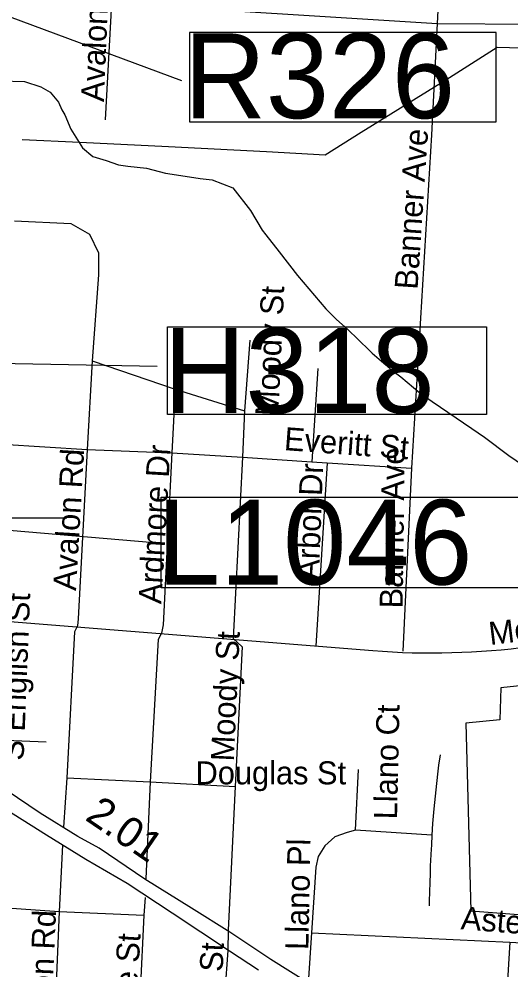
# Model space of a CAD drawing. Extents: x 1662474 to 1856135, y 779280 to 917889.
# Drawn here: x 1776220 to 1778251, y 841338 to 845263 of the extents above; entities that cross this region are included whole.
import ezdxf

# ---------------------------------------------------------------- set-up
doc = ezdxf.new("R2010")
doc.units = 0
for name, color, linetype in [('Exist Boundary Political City Limit New', 7, 'Continuous'), ('Exist Hydrographic Misc Water Feature', 7, 'Continuous'), ('Exist Railroad Structure Bridge Number Label', 7, 'Continuous'), ('Exist Road Non-System Structure Non-Sys NCDOT Number Label', 7, 'Continuous'), ('Exist Road Non-System Type 51', 7, 'Continuous'), ('Exist Road Non-System Type 51 Label', 7, 'Continuous'), ('Exist Road Secondary Type 51 Attributed', 7, 'Continuous'), ('Exist Road Secondary Type 51 Divided Attributed', 7, 'Continuous'), ('Exist Utilities Electrical Transmission Line', 7, 'Continuous'), ('Map Preparation Boundary City Limit Buffer Line', 7, 'Continuous'), ('Prop DGN Element Guardrail', 7, 'Continuous'), ('Prop Horizontal Alignment Station Label', 7, 'Continuous'), ('Scratch_Level_0', 7, 'Continuous')]:
    doc.layers.add(name, color=color, linetype=linetype)

msp = doc.modelspace()

# ---------------------------------------------------------------- linework, layer by layer
at = {"layer": 'Exist Boundary Political City Limit New'}
msp.add_lwpolyline([(1779476.2, 842638.1), (1778209.9, 842502), (1778205.2, 842370.8), (1778064.5, 842356.7), (1778085.2, 841581.7), (1779160.1, 841499.9)], dxfattribs=at)
at = {"layer": 'Exist Hydrographic Misc Water Feature'}
msp.add_line((1777157.9, 844434.6), (1777157.9, 844434.6), dxfattribs=at)
for points in [[(1776144.9, 845007.4), (1776241.7, 845004.6), (1776309.9, 844982.8), (1776348, 844961), (1776382.7, 844920.2), (1776395.8, 844888.2), (1776408.5, 844868.1), (1776434.2, 844808.6), (1776481.4, 844731.1), (1776523.8, 844696), (1776578.8, 844678.6), (1776630.9, 844661.3), (1776668.5, 844655.5)], [(1776668.5, 844655.5), (1776746.6, 844646.8), (1776824.7, 844626.6), (1776905.7, 844615), (1776968.1, 844604.4), (1777017.3, 844598.6), (1777102.9, 844566.9)], [(1777102.9, 844566.9), (1777176.2, 844472.5), (1777224, 844391), (1777238.6, 844372), (1777293.7, 844302.7), (1777369.2, 844204.7), (1777487.3, 844066.3), (1777530.5, 844023.1), (1777577.3, 843981.8), (1777620.9, 843940.9), (1777668.2, 843893.7), (1777678.3, 843883.5), (1777735.5, 843833.7), (1777758, 843813.3), (1777785.1, 843795), (1777796.8, 843786.7), (1777874.5, 843720.1), (1777926.4, 843684.7), (1778090, 843572.9), (1778141.8, 843537.5), (1778242.8, 843461.1), (1778302.8, 843420.3), (1778370.9, 843371.2), (1778458.2, 843286.7)]]:
    msp.add_lwpolyline(points, dxfattribs=at)
at = {"layer": 'Exist Railroad Structure Bridge Number Label'}
msp.add_line((1773672.3, 846204.3), (1776890.2, 845009.5), dxfattribs=at)
msp.add_lwpolyline([(1778189.9, 845207.5), (1776924.3, 845207.5), (1776924.3, 844838.7), (1778189.9, 844838.7)], close=True, dxfattribs=at)
at = {"layer": 'Exist Road Non-System Structure Non-Sys NCDOT Number Label'}
msp.add_line((1773591.2, 843885.3), (1776789.9, 843830.9), dxfattribs=at)
msp.add_lwpolyline([(1776832.8, 843992.4), (1778149.9, 843992.4), (1778149.9, 843631.2), (1776832.8, 843631.2)], close=True, dxfattribs=at)
at = {"layer": 'Exist Road Non-System Type 51'}
for p, q in [((1778033.4, 846899.4), (1777947, 845245)), ((1776602.1, 845328.5), (1776575.4, 844846.4)), ((1776602.1, 845328.5), (1777947, 845245)), ((1777947, 845245), (1778372.8, 845242.1)), ((1777173, 843936.9), (1777151, 843645.4)), ((1776521.9, 843852.4), (1776501.1, 843486.8)), ((1776521.9, 843852.4), (1776864.6, 843735.9)), ((1777453.4, 843820.1), (1777429.1, 843434.9)), ((1776864.6, 843735.9), (1776851.2, 843472.4)), ((1776864.6, 843735.9), (1777151, 843645.4)), ((1777151, 843645.4), (1777141.9, 843454.5)), ((1776151.2, 843508.6), (1776501.1, 843486.8)), ((1776501.1, 843486.8), (1776851.2, 843472.4)), ((1776851.2, 843472.4), (1777141.9, 843454.5)), ((1777141.9, 843454.5), (1777104.2, 842705.7)), ((1777141.9, 843454.5), (1777429.1, 843434.9)), ((1777429.1, 843434.9), (1777492.6, 843431.4)), ((1777492.6, 843431.4), (1777446, 842675.2)), ((1777492.6, 843431.4), (1777840.8, 843409.9)), ((1777840.8, 843409.9), (1777804.2, 842653.5)), ((1777609.8, 841914.7), (1777621.6, 842165.5)), ((1776416.9, 842131.7), (1776403.2, 841927.5)), ((1776416.9, 842131.7), (1776761.5, 842114.9)), ((1776761.5, 842114.9), (1776742.9, 841714.9)), ((1776761.5, 842114.9), (1777111.6, 842094.9)), ((1777111.6, 842094.9), (1777083.5, 841502.6)), ((1777925, 841894.9), (1777609.8, 841914.7)), ((1776399, 841853.2), (1776385.6, 841579.8)), ((1776020, 841605.8), (1776385.6, 841579.8)), ((1776740.8, 841636.9), (1776734.4, 841564)), ((1776385.6, 841579.8), (1776355.1, 840851.4)), ((1776385.6, 841579.8), (1776734.4, 841564)), ((1776734.4, 841564), (1776702.1, 840837.8)), ((1777083.5, 841502.6), (1777082.5, 841418.1)), ((1777427.9, 841491.2), (1777413.1, 841283.4)), ((1777427.9, 841491.2), (1778246, 841453.5)), ((1778246, 841453.5), (1778226, 841088.7)), ((1777082.5, 841418.1), (1777061.5, 841134.9))]:
    msp.add_line(p, q, dxfattribs=at)
for points in [[(1777947, 845245), (1777922.9, 844784.7), (1777840.8, 843409.9)], [(1776201.1, 844430.4), (1776433.4, 844419.4), (1776510.6, 844374.4), (1776548.1, 844297.5), (1776548.1, 844207.8), (1776521.9, 843852.4)], [(1776501.1, 843486.8), (1776463.6, 842787.6), (1776460.4, 842758.4)], [(1776851.2, 843472.4), (1776814.8, 842762.9), (1776807.4, 842728.5)], [(1776460.4, 842758.4), (1776448.1, 842734), (1776416.9, 842131.7)], [(1776807.4, 842728.5), (1776794.9, 842701.5), (1776761.5, 842114.9)], [(1777104.2, 842705.7), (1777140.8, 842672.1), (1777111.6, 842094.9)], [(1777958.4, 842226.2), (1777952.2, 842183.7), (1777949.1, 842158.2), (1777943.4, 842107.9), (1777937.6, 842055.4), (1777932.1, 842003.6), (1777927.4, 841942.4), (1777925, 841894.9)], [(1777609.8, 841914.7), (1777575.1, 841906), (1777523.6, 841887.6), (1777482.5, 841850.9), (1777454.6, 841806.2), (1777444.9, 841762.4), (1777427.9, 841491.2)], [(1777925, 841894.9), (1777922.9, 841854), (1777920.8, 841815.9), (1777919.5, 841788.9), (1777918.1, 841768.7), (1777916.9, 841735.4), (1777915.9, 841699.9), (1777914.5, 841659.8), (1777913.6, 841624.1), (1777913.1, 841603.1)], [(1778246, 841453.5), (1778344.9, 841447.4), (1778478.2, 841388.9), (1778548.1, 841380.8)]]:
    msp.add_lwpolyline(points, dxfattribs=at)
at = {"layer": 'Exist Road Secondary Type 51 Attributed'}
msp.add_line((1776181.3, 842775.8), (1777680.3, 842656.3), dxfattribs=at)
msp.add_arc((1777924.1, 845713.9), 3067.2, 265.4417, 277.6576, dxfattribs=at)
at = {"layer": 'Exist Road Secondary Type 51 Divided Attributed'}
for points in [[(1777422.6, 841280.2), (1777259.5, 841380.9), (1777090, 841494.3), (1776931.5, 841592.7), (1776739.1, 841712.9), (1776551.1, 841841.4), (1776462.1, 841889.2), (1776307.5, 841985.4), (1776067.1, 842145.7), (1775764.9, 842334.6), (1775619.5, 842422.7), (1775471.8, 842501.7), (1775379.9, 842542.5), (1775181.5, 842594.3), (1774977.2, 842621.5), (1774755.9, 842643.6), (1774541.5, 842663.9), (1774177.9, 842687.2), (1773853.4, 842723.7), (1773753.3, 842742.9), (1773553.6, 842796.1)], [(1777209.1, 841337.4), (1777088.9, 841415.3), (1776852.7, 841573.1), (1776666.5, 841694.4), (1776495.7, 841794.3), (1776332.7, 841895), (1776067.1, 842061), (1775804.9, 842230.4), (1775619.5, 842346), (1775500.4, 842418.1), (1775405.4, 842466.2), (1775324.5, 842495.3), (1775126.1, 842547.1), (1774893.3, 842585.5), (1774586.7, 842615.4), (1774142.7, 842651.2), (1773881.9, 842669.1), (1773732.5, 842707), (1773641.5, 842732.7)]]:
    msp.add_lwpolyline(points, dxfattribs=at)
at = {"layer": 'Exist Utilities Electrical Transmission Line'}
msp.add_lwpolyline([(1785521.6, 844724.9), (1784854.4, 844907.3), (1784722.6, 844932.6), (1784546.6, 844942.1), (1783760, 844965.4), (1782921.4, 844983.1), (1782224.8, 844993.4), (1781716.2, 845000.8), (1781452.2, 845010.5), (1780909.9, 845023.5), (1780287.8, 845051.3), (1779657.7, 845087.1), (1779000.7, 845109.7), (1778620.8, 845120.8), (1778415.5, 845136), (1778296.7, 845142.2), (1778194.6, 845144.9), (1777981.8, 845010.1), (1777632.8, 844794.3), (1777484.2, 844701.2), (1777242.2, 844714.7), (1776836.6, 844735.1), (1776470.7, 844753.4), (1776232.9, 844764.8)], dxfattribs=at)
at = {"layer": 'Map Preparation Boundary City Limit Buffer Line'}
msp.add_lwpolyline([(1779476.2, 842638.1), (1778209.9, 842502), (1778205.2, 842370.8), (1778064.5, 842356.7), (1778085.2, 841581.7), (1779160.1, 841499.9)], dxfattribs=at)
at = {"layer": 'Prop Horizontal Alignment Station Label'}
msp.add_line((1773439.4, 843383.6), (1776761.8, 843104), dxfattribs=at)
msp.add_lwpolyline([(1776806.9, 843289.1), (1778336.5, 843289.1), (1778336.5, 842915.9), (1776806.9, 842915.9)], close=True, dxfattribs=at)
at = {"layer": 'Scratch_Level_0'}
for p, q in [((1776143.1, 843204.8), (1776416.5, 843204.8)), ((1776107.6, 842289.1), (1776332.1, 842279.9))]:
    msp.add_line(p, q, dxfattribs=at)

# ---------------------------------------------------------------- texts
at = {"layer": 'Exist Railroad Structure Bridge Number Label'}
msp.add_text('R326', height=350, dxfattribs=at).set_placement((1776901.1, 844853.6))
at = {"layer": 'Exist Road Non-System Structure Non-Sys NCDOT Number Label'}
msp.add_text('H318', height=350, dxfattribs=at).set_placement((1776816.7, 843637.3))
at = {"layer": 'Exist Road Non-System Type 51 Label'}
for s, rotation, p in [('Avalon Rd', 87.6327, (1776570, 844919.9)), ('Banner Ave', 86.1835, (1777865.3, 844144.6)), ('Moody St', 87.3469, (1777290.1, 843622.8)), ('Everitt St', 355.7838, (1777312.1, 843484)), ('Ardmore Dr', 86.6094, (1776807.2, 842847.1)), ('Banner Ave', 89.2342, (1777803.8, 842830.1)), ('Avalon Rd', 86.6981, (1776455, 842901.8)), ('Arbor Dr', 87.8796, (1777457.9, 842947.8)), ('S English St', 87.699, (1776238.2, 842201.1)), ('McConnell Rd', 6.9151, (1778165.3, 842679)), ('Moody St', 87.3469, (1777106.6, 842197.7)), ('Llano Ct', 88.6935, (1777780.6, 841959)), ('Llano Pl', 88.8659, (1777414.5, 841420.2)), ('Avalon Rd', 87.5584, (1776347.5, 840998.1)), ('Aster Dr', 355.5876, (1778042.1, 841506.2)), ('Wythe St', 86.6241, (1776691.4, 840972)), ('Moody St', 87.6351, (1777043.3, 840913.2))]:
    msp.add_text(s, height=95, rotation=rotation, dxfattribs=at).set_placement(p)
msp.add_text('Douglas St', height=95, dxfattribs=at).set_placement((1776948.8, 842104.3))
at = {"layer": 'Prop DGN Element Guardrail'}
msp.add_text('2.01', height=125, rotation=325.6484, dxfattribs=at).set_placement((1776488.1, 841960.2))
at = {"layer": 'Prop Horizontal Alignment Station Label'}
msp.add_text('L1046', height=350, dxfattribs=at).set_placement((1776790.2, 842928.9))

doc.saveas('drawing.dxf')
